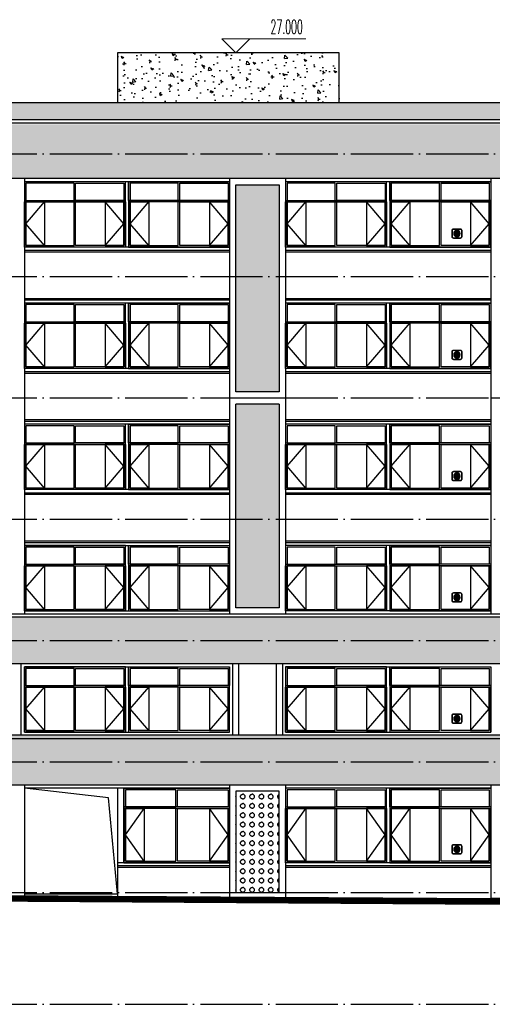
# Model space of a CAD drawing. Extents: x 1779708 to 7299578, y -1121471 to 88434.
# Tile 570 of 656: x 5503321 to 5518521, y -1009158 to -977497. Entities that reach past the tile are written whole.
import ezdxf

# ---------------------------------------------------------------- set-up
doc = ezdxf.new("R2010")
doc.units = 0
doc.header["$LTSCALE"] = 1000
doc.header["$MEASUREMENT"] = 0
doc.linetypes.add('DOTE', pattern=[2.42, 2, -0.2, 0.02, -0.2])
doc.layers.get('0').update_dxf_attribs({"linetype": 'CONTINUOUS'})
doc.layers.add('DIM_ELEV', color=3, linetype='CONTINUOUS', lineweight=13)
for name, color, linetype in [('DOTE', 1, 'DOTE'), ('PUB_TEXT', 7, 'CONTINUOUS'), ('WINDOW', 2, 'CONTINUOUS'), ('可见线', 6, 'CONTINUOUS'), ('建筑', 31, 'CONTINUOUS'), ('立面中线', 140, 'CONTINUOUS'), ('立面填充图例白', 7, 'CONTINUOUS'), ('立面粗线', 30, 'CONTINUOUS'), ('立面细线', 114, 'CONTINUOUS')]:
    doc.layers.add(name, color=color, linetype=linetype)
doc.styles.add('_TCH_DIM', font='SIMPLEX.shx', dxfattribs={"width": 0.7, "bigfont": 'GBCBIG.shx'})
pattern_1 = [(50, (0, -3328.6), (819.83101, -71.725885), [85.725, -942.975]), (355, (0, -3328.6), (-158.59272, 859.75489), [68.58, -754.38]), (100.451, (68.3, -3334.6), (661.24126, 788.0251), [72.855, -801.405]), (46.1842, (0, -3100), (1219.85568, -189.19048), [128.5875, -1414.4625]), (96.6356, (101.7, -3115.8), (1068.31906, 1113.415), [109.2825, -1202.1075]), (351.184, (0, -3100), (1068.32073, 1113.41303), [102.87, -1131.57]), (21, (114.3, -3157.15), (682.26696, -460.19483), [85.725, -942.975]), (326, (114.3, -3157.15), (278.10913, 828.84585), [68.58, -754.38]), (71.4514, (171.16, -3195.5), (960.37421, 368.65286), [72.855, -801.405]), (37.5, (0, -3328.6), (13.898715, 380.497675), [0, -745.236, 0, -765.81, 0, -757.2375]), (7.5, (0, -3328.6), (300.68848, 450.812587), [0, -436.626, 0, -728.091, 0, -288.6075]), (327.5, (-254.9, -3328.6), (610.157678, -25.779348), [0, -285.75, 0, -891.54, 0, -1183.005]), (317.5, (-369.2, -3328.6), (666.581316, 114.41921), [0, -371.475, 0, -592.074, 0, -840.105])]
pattern_2 = [(130, (10691819, -59205), (-819.83101, -71.725885), [85.725, -942.975]), (185, (10691819, -59205), (158.59272, 859.75489), [68.58, -754.38]), (79.549, (10691750.7, -59211), (-661.24126, 788.0251), [72.855, -801.405]), (133.8158, (10691819, -58976.4), (-1219.85568, -189.19048), [128.5875, -1414.4625]), (83.3644, (10691717.3, -58992.2), (-1068.31906, 1113.415), [109.2825, -1202.1075]), (188.816, (10691819, -58976.4), (-1068.32073, 1113.41303), [102.87, -1131.57]), (159, (10691704.7, -59033.6), (-682.26696, -460.19483), [85.725, -942.975]), (214, (10691704.7, -59033.6), (-278.10913, 828.84585), [68.58, -754.38]), (108.5486, (10691647.84, -59071.9), (-960.37421, 368.65286), [72.855, -801.405]), (142.5, (10691819, -59205.02), (-13.898715, 380.497675), [0, -745.236, 0, -765.81, 0, -757.2375]), (172.5, (10691819, -59205), (-300.68848, 450.812587), [0, -436.626, 0, -728.091, 0, -288.6075]), (212.5, (10692073.9, -59205.02), (-610.157678, -25.779348), [0, -285.75, 0, -891.54, 0, -1183.005]), (222.5, (10692188.2, -59205), (-666.581316, 114.41921), [0, -371.475, 0, -592.074, 0, -840.105])]

# ---------------------------------------------------------------- blocks, each defined once
blk = doc.blocks.new('b112')
at = {"layer": '建筑'}
h = blk.add_hatch(color=1, dxfattribs=at)
h.dxf.hatch_style = 1
edge = h.paths.add_edge_path()
edge.add_arc((2930760, 155416), 100, 0, 360)
for points in [[(2930660, 155266), (2930860, 155266, 0.414214), (2930910, 155316), (2930910, 155516, 0.414214), (2930860, 155566), (2930660, 155566, 0.414214), (2930610, 155516), (2930610, 155316, 0.414214)], [(2930660, 155276), (2930860, 155276, 0.414214), (2930900, 155316), (2930900, 155516, 0.414214), (2930860, 155556), (2930660, 155556, 0.414214), (2930620, 155516), (2930620, 155316, 0.414214)]]:
    blk.add_lwpolyline(points, format="xyb", close=True, dxfattribs=at)
at = {"layer": '建筑', "color": 1}
blk.add_circle((2930760, 155416), 100, dxfattribs=at)

msp = doc.modelspace()

# ---------------------------------------------------------------- hatches: boundary and pattern name
at = {"layer": '立面填充图例白'}
h = msp.add_hatch(dxfattribs=at)
h.set_pattern_fill('AR-CONC', color=0, scale=450, style=0)
h.set_pattern_definition(pattern_2)
h.paths.add_polyline_path([(5486471.5, -980158.3), (5519371.5, -980158.3), (5519371.5, -980708.3), (5486471.5, -980708.3)])
h = msp.add_hatch(dxfattribs=at)
h.set_pattern_fill('AR-CONC', color=0, scale=450, style=0)
h.set_pattern_definition(pattern_2)
h.paths.add_polyline_path([(5485771.5, -980858.3), (5485771.5, -982608.3), (5527771.5, -982608.3), (5527771.5, -980858.3)])
h = msp.add_hatch(dxfattribs=at)
h.set_pattern_fill('AR-CONC', color=0, scale=450, style=0)
h.set_pattern_definition(pattern_1)
h.paths.add_polyline_path([(5552271.5, -996708.3), (5552171.5, -996708.3), (5545471.5, -996708.3), (5545471.5, -997458.3), (5552271.5, -997458.3)])
h.paths.add_polyline_path([(5552271.5, -997458.3), (5545471.5, -997458.3), (5545471.5, -998208.3), (5552071.5, -998208.3), (5552071.5, -1000608.3), (5545471.5, -1000608.3), (5545471.5, -1001358.3), (5552271.5, -1001358.3)])
h.paths.add_polyline_path([(5485771.5, -996708.3), (5485771.5, -998208.3), (5545471.5, -998208.3), (5545471.5, -996708.3)])
h = msp.add_hatch(dxfattribs=at)
h.set_pattern_fill('AR-CONC', color=0, scale=450, style=0)
h.set_pattern_definition(pattern_1)
h.paths.add_polyline_path([(5552071.5, -1000508.3), (5485571.5, -1000508.3), (5485471.5, -1000508.3), (5485471.5, -1000608.3), (5485571.5, -1000608.3), (5552071.5, -1000608.3)])
h.paths.add_polyline_path([(5552271.5, -1001358.3), (5545471.5, -1001358.3), (5545471.5, -1002108.3), (5552071.5, -1002108.3), (5552071.5, -1005558.3), (5552271.5, -1005558.3)])
h.paths.add_polyline_path([(5552271.5, -1005558.3), (5552071.5, -1005558.3), (5552071.5, -1005758.3), (5552271.5, -1005758.3)])
h.paths.add_polyline_path([(5485771.5, -1009158.3), (5485771.5, -1005858.3), (5486971.5, -1005858.3), (5486971.5, -1002108.3), (5545471.5, -1002108.3), (5545471.5, -1000608.3), (5485571.5, -1000608.3), (5485571.5, -1009158.3)])
at = {"layer": '立面细线'}
h = msp.add_hatch(dxfattribs=at)
h.set_pattern_fill('AR-CONC', color=256, scale=450, style=0)
h.set_pattern_definition(pattern_2)
h.paths.add_polyline_path([(5506471.5, -978558.3), (5513601.5, -978558.3), (5513601.5, -980158.3), (5506471.5, -980158.3)])
h = msp.add_hatch(dxfattribs=at)
h.set_pattern_fill('圆形花纹', color=256, scale=100, style=0)
h.set_pattern_definition([(180, (10862939.49, -59130.02), (-300, 150), [12, -288]), (90, (10863008.49, -59061.02), (150, 300), [12, -288]), (135, (10862990.49, -59007.02), (-2e-14, 299.9999995), [12.727922, -411.53614]), (135, (10862885.49, -59112.02), (-2e-14, 299.9999995), [12.727922, -411.53614]), (45, (10862981.49, -59112.02), (299.9999995, 2e-14), [12.727922, -411.53614]), (45, (10862876.49, -59007.02), (299.9999995, 2e-14), [12.727922, -411.53614]), (143.1301023, (10862981.49, -58998.02), (-300, 300), [15, -1485]), (143.1301023, (10862897.49, -59121.02), (-300, 300), [15, -1485]), (126.8698976, (10862876.49, -59103.02), (300, -300), [15, -1485]), (126.8698976, (10862999.49, -59019.02), (300, -300), [15, -1485]), (53.1301023, (10862990.49, -59103.02), (300, 300), [15, -1485]), (53.1301023, (10862867.49, -59019.02), (300, 300), [15, -1485]), (36.8698977, (10862885.49, -58998.02), (300, 300), [15, -1485]), (36.8698977, (10862969.49, -59121.02), (300, 300), [15, -1485]), (168.6900675, (10862927.49, -59130.02), (-299.9999992, 4e-07), [15.297058, -1514.4087]), (168.6900675, (10862954.49, -58983.02), (-299.9999992, 4e-07), [15.297058, -1514.4087]), (101.3099325, (10863008.49, -59049.02), (-4e-07, 299.9999992), [15.297058, -1514.4087]), (101.3099325, (10862861.49, -59076.02), (-4e-07, 299.9999992), [15.297058, -1514.4087]), (78.6900675, (10862858.49, -59049.02), (2e-08, -299.99999724), [15.297058, -1514.4087]), (78.6900675, (10863005.49, -59076.02), (2e-08, -299.99999724), [15.297058, -1514.4087]), (11.3099325, (10862939.49, -59130.02), (299.9999992, 4e-07), [15.297058, -1514.4087]), (11.3099325, (10862912.49, -58983.02), (299.9999992, 4e-07), [15.297058, -1514.4087]), (158.1985905, (10862969.49, -58989.02), (-599.9999998, 299.99999935), [16.155494, -1599.3939]), (158.1985905, (10862912.49, -59127.02), (-599.9999998, 299.99999935), [16.155494, -1599.3939]), (111.8014095, (10863005.49, -59034.02), (299.99999675, -599.9999933), [16.155494, -1599.3939]), (111.8014095, (10862867.49, -59091.02), (299.99999675, -599.9999933), [16.155494, -1599.3939]), (68.1985905, (10862999.49, -59091.02), (299.99999935, 599.9999998), [16.155494, -1599.3939]), (68.1985905, (10862861.49, -59034.02), (299.99999935, 599.9999998), [16.155494, -1599.3939]), (21.8014095, (10862954.49, -59127.02), (600.00000017, 299.9999984), [16.155494, -1599.3939]), (21.8014095, (10862897.49, -58989.02), (600.00000017, 299.9999984), [16.155494, -1599.3939])])
h.paths.add_polyline_path([(5510271.5, -989458.3), (5511671.5, -989458.3), (5511671.5, -982808.3), (5510271.5, -982808.3)])
h.paths.add_polyline_path([(5510271.5, -996406.1), (5511671.5, -996406.1), (5511671.5, -989860.6), (5510271.5, -989860.6)])
h = msp.add_hatch(dxfattribs=at)
h.set_pattern_fill('圆形花纹', color=256, scale=100, style=0)
h.set_pattern_definition([(0, (-600509.72, -3253.6), (300, 150), [12, -288]), (90, (-600578.72, -3184.6), (-150, 300), [12, -288]), (45, (-600560.72, -3130.6), (2e-14, 299.9999995), [12.727922, -411.53614]), (45, (-600455.72, -3235.6), (2e-14, 299.9999995), [12.727922, -411.53614]), (135, (-600551.72, -3235.6), (-299.9999995, 2e-14), [12.727922, -411.53614]), (135, (-600446.72, -3130.6), (-299.9999995, 2e-14), [12.727922, -411.53614]), (36.8698977, (-600551.725, -3121.6), (300, 300), [15, -1485]), (36.8698977, (-600467.725, -3244.6), (300, 300), [15, -1485]), (53.1301024, (-600446.725, -3226.6), (-300, -300), [15, -1485]), (53.1301024, (-600569.725, -3142.6), (-300, -300), [15, -1485]), (126.8698976, (-600560.725, -3226.6), (-300, 300), [15, -1485]), (126.8698976, (-600437.725, -3142.6), (-300, 300), [15, -1485]), (143.1301023, (-600455.725, -3121.6), (-300, 300), [15, -1485]), (143.1301023, (-600539.725, -3244.6), (-300, 300), [15, -1485]), (11.3099325, (-600497.725, -3253.6), (299.9999992, 3.7e-07), [15.297058, -1514.4087]), (11.3099325, (-600524.725, -3106.6), (299.9999992, 3.7e-07), [15.297058, -1514.4087]), (78.6900675, (-600578.725, -3172.6), (3.7e-07, 299.9999992), [15.297058, -1514.4087]), (78.6900675, (-600431.725, -3199.6), (3.7e-07, 299.9999992), [15.297058, -1514.4087]), (101.3099325, (-600428.725, -3172.6), (-2e-08, -299.99999724), [15.297058, -1514.4087]), (101.3099325, (-600575.725, -3199.6), (-2e-08, -299.99999724), [15.297058, -1514.4087]), (168.6900675, (-600509.725, -3253.6), (-299.9999992, 3.7e-07), [15.297058, -1514.4087]), (168.6900675, (-600482.725, -3106.6), (-299.9999992, 3.7e-07), [15.297058, -1514.4087]), (21.8014095, (-600539.725, -3112.6), (599.9999998, 299.99999935), [16.155494, -1599.3939]), (21.8014095, (-600482.725, -3250.6), (599.9999998, 299.99999935), [16.155494, -1599.3939]), (68.1985905, (-600575.725, -3157.6), (-299.99999675, -599.9999933), [16.155494, -1599.3939]), (68.1985905, (-600437.725, -3214.6), (-299.99999675, -599.9999933), [16.155494, -1599.3939]), (111.8014095, (-600569.725, -3214.6), (-299.99999935, 599.9999998), [16.155494, -1599.3939]), (111.8014095, (-600431.725, -3157.6), (-299.99999935, 599.9999998), [16.155494, -1599.3939]), (158.1985905, (-600524.725, -3250.6), (-600.00000017, 299.9999984), [16.155494, -1599.3939]), (158.1985905, (-600467.725, -3112.6), (-600.00000017, 299.9999984), [16.155494, -1599.3939])])
h.paths.add_polyline_path([(5511671.5, -1002308.3), (5510271.5, -1002308.3), (5510271.5, -1005558.3), (5511671.5, -1005558.3)])

# ---------------------------------------------------------------- linework, layer by layer
at = {"layer": 'DIM_ELEV'}
for p, q in [((5510274.7, -978558.3), (5509824.7, -978108.3)), ((5509824.7, -978108.3), (5512524.7, -978108.3)), ((5510274.7, -978558.3), (5510724.7, -978108.3)), ((5507799.7, -978558.3), (5510724.7, -978558.3))]:
    msp.add_line(p, q, dxfattribs=at)
at = {"layer": 'DOTE'}
for p, q in [((5477674.9, -981808.3), (5567316.7, -981808.3)), ((5477674.9, -985758.3), (5567316.7, -985758.3)), ((5477674.9, -989658.3), (5567316.7, -989658.3)), ((5477674.9, -993558.3), (5567316.7, -993558.3)), ((5477674.9, -997458.3), (5567316.7, -997458.3)), ((5477674.9, -1001358.3), (5567316.7, -1001358.3)), ((5477674.9, -1005558.3), (5567316.7, -1005558.3)), ((5477674.9, -1009158.3), (5567316.7, -1009158.3))]:
    msp.add_line(p, q, dxfattribs=at)
at = {"layer": 'WINDOW'}
for points in [[(5503521.5, -983308.3), (5505071.5, -983308.3), (5505071.5, -982758.3), (5503521.5, -982758.3)], [(5506671.5, -983308.3), (5505121.5, -983308.3), (5505121.5, -982758.3), (5506671.5, -982758.3)], [(5506871.5, -983308.3), (5508421.5, -983308.3), (5508421.5, -982758.3), (5506871.5, -982758.3)], [(5510021.5, -983308.3), (5508471.5, -983308.3), (5508471.5, -982758.3), (5510021.5, -982758.3)], [(5511921.5, -983308.3), (5513471.5, -983308.3), (5513471.5, -982758.3), (5511921.5, -982758.3)], [(5515071.5, -983308.3), (5513521.5, -983308.3), (5513521.5, -982758.3), (5515071.5, -982758.3)], [(5515271.5, -983308.3), (5516821.5, -983308.3), (5516821.5, -982758.3), (5515271.5, -982758.3)], [(5518421.5, -983308.3), (5516871.5, -983308.3), (5516871.5, -982758.3), (5518421.5, -982758.3)], [(5503521.5, -984758.3), (5505071.5, -984758.3), (5505071.5, -983358.3), (5503521.5, -983358.3)], [(5506671.5, -984758.3), (5505121.5, -984758.3), (5505121.5, -983358.3), (5506671.5, -983358.3)], [(5506871.5, -984758.3), (5508421.5, -984758.3), (5508421.5, -983358.3), (5506871.5, -983358.3)], [(5510021.5, -984758.3), (5508471.5, -984758.3), (5508471.5, -983358.3), (5510021.5, -983358.3)], [(5511921.5, -984758.3), (5513471.5, -984758.3), (5513471.5, -983358.3), (5511921.5, -983358.3)], [(5515071.5, -984758.3), (5513521.5, -984758.3), (5513521.5, -983358.3), (5515071.5, -983358.3)], [(5515271.5, -984758.3), (5516821.5, -984758.3), (5516821.5, -983358.3), (5515271.5, -983358.3)], [(5518421.5, -984758.3), (5516871.5, -984758.3), (5516871.5, -983358.3), (5518421.5, -983358.3)], [(5503521.5, -987208.3), (5505071.5, -987208.3), (5505071.5, -986658.3), (5503521.5, -986658.3)], [(5506671.5, -987208.3), (5505121.5, -987208.3), (5505121.5, -986658.3), (5506671.5, -986658.3)], [(5506871.5, -987208.3), (5508421.5, -987208.3), (5508421.5, -986658.3), (5506871.5, -986658.3)], [(5510021.5, -987208.3), (5508471.5, -987208.3), (5508471.5, -986658.3), (5510021.5, -986658.3)], [(5511921.5, -987208.3), (5513471.5, -987208.3), (5513471.5, -986658.3), (5511921.5, -986658.3)], [(5515071.5, -987208.3), (5513521.5, -987208.3), (5513521.5, -986658.3), (5515071.5, -986658.3)], [(5515271.5, -987208.3), (5516821.5, -987208.3), (5516821.5, -986658.3), (5515271.5, -986658.3)], [(5518421.5, -987208.3), (5516871.5, -987208.3), (5516871.5, -986658.3), (5518421.5, -986658.3)], [(5503521.5, -988658.3), (5505071.5, -988658.3), (5505071.5, -987258.3), (5503521.5, -987258.3)], [(5506671.5, -988658.3), (5505121.5, -988658.3), (5505121.5, -987258.3), (5506671.5, -987258.3)], [(5506871.5, -988658.3), (5508421.5, -988658.3), (5508421.5, -987258.3), (5506871.5, -987258.3)], [(5510021.5, -988658.3), (5508471.5, -988658.3), (5508471.5, -987258.3), (5510021.5, -987258.3)], [(5511921.5, -988658.3), (5513471.5, -988658.3), (5513471.5, -987258.3), (5511921.5, -987258.3)], [(5515071.5, -988658.3), (5513521.5, -988658.3), (5513521.5, -987258.3), (5515071.5, -987258.3)], [(5515271.5, -988658.3), (5516821.5, -988658.3), (5516821.5, -987258.3), (5515271.5, -987258.3)], [(5518421.5, -988658.3), (5516871.5, -988658.3), (5516871.5, -987258.3), (5518421.5, -987258.3)], [(5503521.5, -991108.3), (5505071.5, -991108.3), (5505071.5, -990558.3), (5503521.5, -990558.3)], [(5506671.5, -991108.3), (5505121.5, -991108.3), (5505121.5, -990558.3), (5506671.5, -990558.3)], [(5506871.5, -991108.3), (5508421.5, -991108.3), (5508421.5, -990558.3), (5506871.5, -990558.3)], [(5510021.5, -991108.3), (5508471.5, -991108.3), (5508471.5, -990558.3), (5510021.5, -990558.3)], [(5511921.5, -991108.3), (5513471.5, -991108.3), (5513471.5, -990558.3), (5511921.5, -990558.3)], [(5515071.5, -991108.3), (5513521.5, -991108.3), (5513521.5, -990558.3), (5515071.5, -990558.3)], [(5515271.5, -991108.3), (5516821.5, -991108.3), (5516821.5, -990558.3), (5515271.5, -990558.3)], [(5518421.5, -991108.3), (5516871.5, -991108.3), (5516871.5, -990558.3), (5518421.5, -990558.3)], [(5503521.5, -992558.3), (5505071.5, -992558.3), (5505071.5, -991158.3), (5503521.5, -991158.3)], [(5506671.5, -992558.3), (5505121.5, -992558.3), (5505121.5, -991158.3), (5506671.5, -991158.3)], [(5506871.5, -992558.3), (5508421.5, -992558.3), (5508421.5, -991158.3), (5506871.5, -991158.3)], [(5510021.5, -992558.3), (5508471.5, -992558.3), (5508471.5, -991158.3), (5510021.5, -991158.3)], [(5511921.5, -992558.3), (5513471.5, -992558.3), (5513471.5, -991158.3), (5511921.5, -991158.3)], [(5515071.5, -992558.3), (5513521.5, -992558.3), (5513521.5, -991158.3), (5515071.5, -991158.3)], [(5515271.5, -992558.3), (5516821.5, -992558.3), (5516821.5, -991158.3), (5515271.5, -991158.3)], [(5518421.5, -992558.3), (5516871.5, -992558.3), (5516871.5, -991158.3), (5518421.5, -991158.3)], [(5503521.5, -995008.3), (5505071.5, -995008.3), (5505071.5, -994458.3), (5503521.5, -994458.3)], [(5506671.5, -995008.3), (5505121.5, -995008.3), (5505121.5, -994458.3), (5506671.5, -994458.3)], [(5506871.5, -995008.3), (5508421.5, -995008.3), (5508421.5, -994458.3), (5506871.5, -994458.3)], [(5510021.5, -995008.3), (5508471.5, -995008.3), (5508471.5, -994458.3), (5510021.5, -994458.3)], [(5511921.5, -995008.3), (5513471.5, -995008.3), (5513471.5, -994458.3), (5511921.5, -994458.3)], [(5515071.5, -995008.3), (5513521.5, -995008.3), (5513521.5, -994458.3), (5515071.5, -994458.3)], [(5515271.5, -995008.3), (5516821.5, -995008.3), (5516821.5, -994458.3), (5515271.5, -994458.3)], [(5518421.5, -995008.3), (5516871.5, -995008.3), (5516871.5, -994458.3), (5518421.5, -994458.3)], [(5503521.5, -996458.3), (5505071.5, -996458.3), (5505071.5, -995058.3), (5503521.5, -995058.3)], [(5506671.5, -996458.3), (5505121.5, -996458.3), (5505121.5, -995058.3), (5506671.5, -995058.3)], [(5506871.5, -996458.3), (5508421.5, -996458.3), (5508421.5, -995058.3), (5506871.5, -995058.3)], [(5510021.5, -996458.3), (5508471.5, -996458.3), (5508471.5, -995058.3), (5510021.5, -995058.3)], [(5511921.5, -996458.3), (5513471.5, -996458.3), (5513471.5, -995058.3), (5511921.5, -995058.3)], [(5515071.5, -996458.3), (5513521.5, -996458.3), (5513521.5, -995058.3), (5515071.5, -995058.3)], [(5515271.5, -996458.3), (5516821.5, -996458.3), (5516821.5, -995058.3), (5515271.5, -995058.3)], [(5518421.5, -996458.3), (5516871.5, -996458.3), (5516871.5, -995058.3), (5518421.5, -995058.3)], [(5503521.5, -998908.3), (5505071.5, -998908.3), (5505071.5, -998358.3), (5503521.5, -998358.3)], [(5506671.5, -998908.3), (5505121.5, -998908.3), (5505121.5, -998358.3), (5506671.5, -998358.3)], [(5506871.5, -998908.3), (5508421.5, -998908.3), (5508421.5, -998358.3), (5506871.5, -998358.3)], [(5510021.5, -998908.3), (5508471.5, -998908.3), (5508471.5, -998358.3), (5510021.5, -998358.3)], [(5511921.5, -998908.3), (5513471.5, -998908.3), (5513471.5, -998358.3), (5511921.5, -998358.3)], [(5515071.5, -998908.3), (5513521.5, -998908.3), (5513521.5, -998358.3), (5515071.5, -998358.3)], [(5515271.5, -998908.3), (5516821.5, -998908.3), (5516821.5, -998358.3), (5515271.5, -998358.3)], [(5518421.5, -998908.3), (5516871.5, -998908.3), (5516871.5, -998358.3), (5518421.5, -998358.3)], [(5503521.5, -1000358.3), (5505071.5, -1000358.3), (5505071.5, -998958.3), (5503521.5, -998958.3)], [(5506671.5, -1000358.3), (5505121.5, -1000358.3), (5505121.5, -998958.3), (5506671.5, -998958.3)], [(5506871.5, -1000358.3), (5508421.5, -1000358.3), (5508421.5, -998958.3), (5506871.5, -998958.3)], [(5510021.5, -1000358.3), (5508471.5, -1000358.3), (5508471.5, -998958.3), (5510021.5, -998958.3)], [(5511921.5, -1000358.3), (5513471.5, -1000358.3), (5513471.5, -998958.3), (5511921.5, -998958.3)], [(5515071.5, -1000358.3), (5513521.5, -1000358.3), (5513521.5, -998958.3), (5515071.5, -998958.3)], [(5515271.5, -1000358.3), (5516821.5, -1000358.3), (5516821.5, -998958.3), (5515271.5, -998958.3)], [(5518421.5, -1000358.3), (5516871.5, -1000358.3), (5516871.5, -998958.3), (5518421.5, -998958.3)], [(5506721.5, -1002808.3), (5508346.5, -1002808.3), (5508346.5, -1002258.3), (5506721.5, -1002258.3)], [(5510021.5, -1002808.3), (5508396.5, -1002808.3), (5508396.5, -1002258.3), (5510021.5, -1002258.3)], [(5511921.5, -1002808.3), (5513471.5, -1002808.3), (5513471.5, -1002258.3), (5511921.5, -1002258.3)], [(5515071.5, -1002808.3), (5513521.5, -1002808.3), (5513521.5, -1002258.3), (5515071.5, -1002258.3)], [(5515271.5, -1002808.3), (5516821.5, -1002808.3), (5516821.5, -1002258.3), (5515271.5, -1002258.3)], [(5518421.5, -1002808.3), (5516871.5, -1002808.3), (5516871.5, -1002258.3), (5518421.5, -1002258.3)], [(5506721.5, -1004558.3), (5508346.5, -1004558.3), (5508346.5, -1002858.3), (5506721.5, -1002858.3)], [(5510021.5, -1004558.3), (5508396.5, -1004558.3), (5508396.5, -1002858.3), (5510021.5, -1002858.3)], [(5511921.5, -1004558.3), (5513471.5, -1004558.3), (5513471.5, -1002858.3), (5511921.5, -1002858.3)], [(5515071.5, -1004558.3), (5513521.5, -1004558.3), (5513521.5, -1002858.3), (5515071.5, -1002858.3)], [(5515271.5, -1004558.3), (5516821.5, -1004558.3), (5516821.5, -1002858.3), (5515271.5, -1002858.3)], [(5518421.5, -1004558.3), (5516871.5, -1004558.3), (5516871.5, -1002858.3), (5518421.5, -1002858.3)]]:
    msp.add_lwpolyline(points, close=True, dxfattribs=at)
at = {"layer": '可见线'}
for p, q in [((5502821.5, -1005658.3), (5518471.5, -1005758.3)), ((5503471.5, -1005608.3), (5506471.5, -1005608.3))]:
    msp.add_line(p, q, dxfattribs=at)
at = {"layer": '可见线', "const_width": 200}
msp.add_lwpolyline([(5497191.5, -1005758.3), (5502821.5, -1005758.3), (5518470.8, -1005858.3), (5567316.7, -1005858.3)], dxfattribs=at)
at = {"layer": '可见线'}
msp.add_lwpolyline([(5567316.7, -1005758.3), (5518471.5, -1005758.3)], dxfattribs=at)
at = {"layer": '立面中线'}
for p, q in [((5506471.5, -1002208.3), (5506471.5, -1005681.6)), ((5506671.5, -1002208.3), (5506671.5, -1004608.3))]:
    msp.add_line(p, q, dxfattribs=at)
for points in [[(5486471.5, -980158.3), (5519371.5, -980158.3)], [(5510071.5, -982708.3), (5503471.5, -982708.3)], [(5506721.5, -984808.3), (5506721.5, -982708.3)], [(5506821.5, -982708.3), (5506821.5, -984808.3)], [(5518471.5, -982708.3), (5511871.5, -982708.3)], [(5515121.5, -984808.3), (5515121.5, -982708.3)], [(5515221.5, -982708.3), (5515221.5, -984808.3)], [(5510071.5, -984808.3), (5503471.5, -984808.3)], [(5503471.5, -984908.3), (5510071.5, -984908.3)], [(5503471.5, -984958.3), (5510071.5, -984958.3)], [(5518471.5, -984808.3), (5511871.5, -984808.3)], [(5511871.5, -984908.3), (5518471.5, -984908.3)], [(5511871.5, -984958.3), (5518471.5, -984958.3)], [(5503471.5, -986458.3), (5510071.5, -986458.3)], [(5503471.5, -986508.3), (5510071.5, -986508.3)], [(5511871.5, -986458.3), (5518471.5, -986458.3)], [(5511871.5, -986508.3), (5518471.5, -986508.3)], [(5510071.5, -986608.3), (5503471.5, -986608.3)], [(5506721.5, -988708.3), (5506721.5, -986608.3)], [(5506821.5, -986608.3), (5506821.5, -988708.3)], [(5518471.5, -986608.3), (5511871.5, -986608.3)], [(5515121.5, -988708.3), (5515121.5, -986608.3)], [(5515221.5, -986608.3), (5515221.5, -988708.3)], [(5510071.5, -988708.3), (5503471.5, -988708.3)], [(5518471.5, -988708.3), (5511871.5, -988708.3)], [(5503471.5, -988808.3), (5510071.5, -988808.3)], [(5503471.5, -988858.3), (5510071.5, -988858.3)], [(5511871.5, -988808.3), (5518471.5, -988808.3)], [(5511871.5, -988858.3), (5518471.5, -988858.3)], [(5503471.5, -990358.3), (5510071.5, -990358.3)], [(5511871.5, -990358.3), (5518471.5, -990358.3)], [(5503471.5, -990408.3), (5510071.5, -990408.3)], [(5510071.5, -990508.3), (5503471.5, -990508.3)], [(5506721.5, -992608.3), (5506721.5, -990508.3)], [(5506821.5, -990508.3), (5506821.5, -992608.3)], [(5511871.5, -990408.3), (5518471.5, -990408.3)], [(5518471.5, -990508.3), (5511871.5, -990508.3)], [(5515121.5, -992608.3), (5515121.5, -990508.3)], [(5515221.5, -990508.3), (5515221.5, -992608.3)], [(5510071.5, -992608.3), (5503471.5, -992608.3)], [(5503471.5, -992708.3), (5510071.5, -992708.3)], [(5503471.5, -992758.3), (5510071.5, -992758.3)], [(5518471.5, -992608.3), (5511871.5, -992608.3)], [(5511871.5, -992708.3), (5518471.5, -992708.3)], [(5511871.5, -992758.3), (5518471.5, -992758.3)], [(5503471.5, -994258.3), (5510071.5, -994258.3)], [(5503471.5, -994308.3), (5510071.5, -994308.3)], [(5503471.5, -994408.3), (5510071.5, -994408.3)], [(5506721.5, -996508.3), (5506721.5, -994408.3)], [(5506821.5, -994408.3), (5506821.5, -996508.3)], [(5511871.5, -994258.3), (5518471.5, -994258.3)], [(5511871.5, -994308.3), (5518471.5, -994308.3)], [(5518471.5, -994408.3), (5511871.5, -994408.3)], [(5515121.5, -996508.3), (5515121.5, -994408.3)], [(5515221.5, -994408.3), (5515221.5, -996508.3)], [(5503471.5, -996508.3), (5510071.5, -996508.3)], [(5518471.5, -996508.3), (5511871.5, -996508.3)], [(5503371.5, -1000508.3), (5503371.5, -998208.3)], [(5510171.5, -1000508.3), (5510171.5, -998208.3)], [(5510371.5, -1000508.3), (5510371.5, -998208.3)], [(5511571.5, -998208.3), (5511571.5, -1000508.3)], [(5511771.5, -998208.3), (5511771.5, -1000508.3)], [(5503471.5, -1000408.3), (5503471.5, -998308.3)], [(5503471.5, -998308.3), (5510071.5, -998308.3)], [(5506721.5, -1000408.3), (5506721.5, -998308.3)], [(5506821.5, -998308.3), (5506821.5, -1000408.3)], [(5510071.5, -1000408.3), (5510071.5, -998308.3)], [(5511871.5, -998308.3), (5518471.5, -998308.3)], [(5511871.5, -998308.3), (5511871.5, -1000408.3)], [(5515121.5, -1000408.3), (5515121.5, -998308.3)], [(5515221.5, -998308.3), (5515221.5, -1000408.3)], [(5518471.5, -998308.3), (5518471.5, -1000408.3)], [(5503471.5, -1000408.3), (5510071.5, -1000408.3)], [(5511871.5, -1000408.3), (5518471.5, -1000408.3)], [(5506471.5, -1005608.3), (5506179.8, -1002523.4), (5503471.5, -1002208.3)], [(5510071.5, -1002208.3), (5503471.5, -1002208.3)], [(5506671.5, -1004608.3), (5506671.5, -1002208.3)], [(5518471.5, -1002208.3), (5511871.5, -1002208.3)], [(5515121.5, -1004608.3), (5515121.5, -1002208.3)], [(5515221.5, -1002208.3), (5515221.5, -1004608.3)], [(5510071.5, -1004608.3), (5506471.5, -1004608.3)], [(5518471.5, -1004608.3), (5511871.5, -1004608.3)], [(5510071.5, -1004708.3), (5506471.5, -1004708.3)], [(5510071.5, -1004758.3), (5506471.5, -1004758.3)], [(5518471.5, -1004708.3), (5511871.5, -1004708.3)], [(5518471.5, -1004758.3), (5511871.5, -1004758.3)]]:
    msp.add_lwpolyline(points, dxfattribs=at)
for points in [[(5503471.5, -983308.3), (5506721.5, -983308.3), (5506721.5, -982708.3), (5503471.5, -982708.3)], [(5506821.5, -982708.3), (5510071.5, -982708.3), (5510071.5, -983308.3), (5506821.5, -983308.3)], [(5511871.5, -983308.3), (5515121.5, -983308.3), (5515121.5, -982708.3), (5511871.5, -982708.3)], [(5515221.5, -982708.3), (5518471.5, -982708.3), (5518471.5, -983308.3), (5515221.5, -983308.3)], [(5503471.5, -983358.3), (5506721.5, -983358.3), (5506721.5, -984808.3), (5503471.5, -984808.3)], [(5506821.5, -984808.3), (5510071.5, -984808.3), (5510071.5, -983358.3), (5506821.5, -983358.3)], [(5511871.5, -983358.3), (5515121.5, -983358.3), (5515121.5, -984808.3), (5511871.5, -984808.3)], [(5515221.5, -984808.3), (5518471.5, -984808.3), (5518471.5, -983358.3), (5515221.5, -983358.3)], [(5503471.5, -987208.3), (5506721.5, -987208.3), (5506721.5, -986608.3), (5503471.5, -986608.3)], [(5506821.5, -986608.3), (5510071.5, -986608.3), (5510071.5, -987208.3), (5506821.5, -987208.3)], [(5511871.5, -987208.3), (5515121.5, -987208.3), (5515121.5, -986608.3), (5511871.5, -986608.3)], [(5515221.5, -986608.3), (5518471.5, -986608.3), (5518471.5, -987208.3), (5515221.5, -987208.3)], [(5503471.5, -987258.3), (5506721.5, -987258.3), (5506721.5, -988708.3), (5503471.5, -988708.3)], [(5506821.5, -988708.3), (5510071.5, -988708.3), (5510071.5, -987258.3), (5506821.5, -987258.3)], [(5511871.5, -987258.3), (5515121.5, -987258.3), (5515121.5, -988708.3), (5511871.5, -988708.3)], [(5515221.5, -988708.3), (5518471.5, -988708.3), (5518471.5, -987258.3), (5515221.5, -987258.3)], [(5503471.5, -991108.3), (5506721.5, -991108.3), (5506721.5, -990508.3), (5503471.5, -990508.3)], [(5506821.5, -990508.3), (5510071.5, -990508.3), (5510071.5, -991108.3), (5506821.5, -991108.3)], [(5511871.5, -991108.3), (5515121.5, -991108.3), (5515121.5, -990508.3), (5511871.5, -990508.3)], [(5515221.5, -990508.3), (5518471.5, -990508.3), (5518471.5, -991108.3), (5515221.5, -991108.3)], [(5503471.5, -991158.3), (5506721.5, -991158.3), (5506721.5, -992608.3), (5503471.5, -992608.3)], [(5506821.5, -992608.3), (5510071.5, -992608.3), (5510071.5, -991158.3), (5506821.5, -991158.3)], [(5511871.5, -991158.3), (5515121.5, -991158.3), (5515121.5, -992608.3), (5511871.5, -992608.3)], [(5515221.5, -992608.3), (5518471.5, -992608.3), (5518471.5, -991158.3), (5515221.5, -991158.3)], [(5503471.5, -995008.3), (5506721.5, -995008.3), (5506721.5, -994408.3), (5503471.5, -994408.3)], [(5506821.5, -994408.3), (5510071.5, -994408.3), (5510071.5, -995008.3), (5506821.5, -995008.3)], [(5511871.5, -995008.3), (5515121.5, -995008.3), (5515121.5, -994408.3), (5511871.5, -994408.3)], [(5515221.5, -994408.3), (5518471.5, -994408.3), (5518471.5, -995008.3), (5515221.5, -995008.3)], [(5503471.5, -995058.3), (5506721.5, -995058.3), (5506721.5, -996508.3), (5503471.5, -996508.3)], [(5506821.5, -996508.3), (5510071.5, -996508.3), (5510071.5, -995058.3), (5506821.5, -995058.3)], [(5511871.5, -995058.3), (5515121.5, -995058.3), (5515121.5, -996508.3), (5511871.5, -996508.3)], [(5515221.5, -996508.3), (5518471.5, -996508.3), (5518471.5, -995058.3), (5515221.5, -995058.3)], [(5503471.5, -998908.3), (5506721.5, -998908.3), (5506721.5, -998308.3), (5503471.5, -998308.3)], [(5506821.5, -998308.3), (5510071.5, -998308.3), (5510071.5, -998908.3), (5506821.5, -998908.3)], [(5511871.5, -998908.3), (5515121.5, -998908.3), (5515121.5, -998308.3), (5511871.5, -998308.3)], [(5515221.5, -998308.3), (5518471.5, -998308.3), (5518471.5, -998908.3), (5515221.5, -998908.3)], [(5503471.5, -998958.3), (5506721.5, -998958.3), (5506721.5, -1000408.3), (5503471.5, -1000408.3)], [(5506821.5, -1000408.3), (5510071.5, -1000408.3), (5510071.5, -998958.3), (5506821.5, -998958.3)], [(5511871.5, -998958.3), (5515121.5, -998958.3), (5515121.5, -1000408.3), (5511871.5, -1000408.3)], [(5515221.5, -1000408.3), (5518471.5, -1000408.3), (5518471.5, -998958.3), (5515221.5, -998958.3)], [(5506671.5, -1002208.3), (5510071.5, -1002208.3), (5510071.5, -1002808.3), (5506671.5, -1002808.3)], [(5511871.5, -1002808.3), (5515121.5, -1002808.3), (5515121.5, -1002208.3), (5511871.5, -1002208.3)], [(5515221.5, -1002208.3), (5518471.5, -1002208.3), (5518471.5, -1002808.3), (5515221.5, -1002808.3)], [(5506671.5, -1004608.3), (5510071.5, -1004608.3), (5510071.5, -1002858.3), (5506671.5, -1002858.3)], [(5511871.5, -1002858.3), (5515121.5, -1002858.3), (5515121.5, -1004608.3), (5511871.5, -1004608.3)], [(5515221.5, -1004608.3), (5518471.5, -1004608.3), (5518471.5, -1002858.3), (5515221.5, -1002858.3)]]:
    msp.add_lwpolyline(points, close=True, dxfattribs=at)
at = {"layer": '立面粗线'}
msp.add_line((5552071.5, -1002108.3), (5486971.5, -1002108.3), dxfattribs=at)
for points in [[(5485671.5, -980708.3), (5523571.5, -980708.3)], [(5485671.5, -980808.3), (5523571.5, -980808.3)], [(5523571.5, -982608.3), (5486571.5, -982608.3)], [(5503471.5, -982608.3), (5503471.5, -993558.3)], [(5510071.5, -982608.3), (5510071.5, -993558.3)], [(5511871.5, -982608.3), (5511871.5, -993558.3)], [(5518471.5, -982608.3), (5518471.5, -985758.3)], [(5510271.5, -989458.3), (5510271.5, -982808.3), (5511671.5, -982808.3), (5511671.5, -989458.3)], [(5518471.5, -985758.3), (5518471.5, -989658.3)], [(5501671.5, -989658.3), (5503471.5, -989658.3)], [(5510071.5, -989658.3), (5511871.5, -989658.3)], [(5511671.5, -989458.3), (5510271.5, -989458.3)], [(5518471.5, -989658.3), (5518471.5, -993558.3)], [(5518471.5, -989658.3), (5520271.5, -989658.3)], [(5510271.5, -993558.3), (5510271.5, -989860.6)], [(5511671.5, -989860.6), (5510271.5, -989860.6)], [(5511671.5, -989860.6), (5511671.5, -993558.3)], [(5503471.5, -993558.3), (5503471.5, -996608.3)], [(5510071.5, -993558.3), (5510071.5, -996608.3)], [(5511671.5, -993558.3), (5511671.5, -996406.1), (5510271.5, -996406.1), (5510271.5, -993558.3)], [(5511871.5, -993558.3), (5511871.5, -996608.3)], [(5518471.5, -993558.3), (5518471.5, -996608.3)], [(5520271.5, -996608.3), (5486571.5, -996608.3)], [(5520271.5, -996708.3), (5486571.5, -996708.3)], [(5520271.5, -998208.3), (5485771.5, -998208.3)], [(5485571.5, -1000608.3), (5552071.5, -1000608.3), (5552071.5, -1000508.3), (5485571.5, -1000508.3)], [(5503471.5, -1002108.3), (5503471.5, -1005662.5)], [(5510071.5, -1002108.3), (5510071.5, -1005704.6)], [(5511871.5, -1002108.3), (5511871.5, -1005716.2)], [(5518471.5, -1002108.3), (5518471.5, -1005758.3)]]:
    msp.add_lwpolyline(points, dxfattribs=at)
msp.add_lwpolyline([(5510271.5, -1005558.3), (5511671.5, -1005558.3), (5511671.5, -1002308.3), (5510271.5, -1002308.3), (5510271.5, -1005558.3)], close=True, dxfattribs=at)
at = {"layer": '立面细线'}
for points in [[(5513601.5, -980158.3), (5513601.5, -978558.3), (5506471.5, -978558.3), (5506471.5, -980158.3)], [(5504121.5, -984758.3), (5503521.5, -984758.3), (5503521.5, -983358.3), (5504121.5, -983358.3), (5504121.5, -984758.3), (5503521.5, -984058.3), (5504121.5, -983358.3)], [(5506071.5, -984758.3), (5506671.5, -984758.3), (5506671.5, -983358.3), (5506071.5, -983358.3), (5506071.5, -984758.3), (5506671.5, -984058.3), (5506071.5, -983358.3)], [(5507471.5, -984758.3), (5506871.5, -984758.3), (5506871.5, -983358.3), (5507471.5, -983358.3), (5507471.5, -984758.3), (5506871.5, -984058.3), (5507471.5, -983358.3)], [(5509421.5, -984758.3), (5510021.5, -984758.3), (5510021.5, -983358.3), (5509421.5, -983358.3), (5509421.5, -984758.3), (5510021.5, -984058.3), (5509421.5, -983358.3)], [(5512521.5, -984758.3), (5511921.5, -984758.3), (5511921.5, -983358.3), (5512521.5, -983358.3), (5512521.5, -984758.3), (5511921.5, -984058.3), (5512521.5, -983358.3)], [(5514471.5, -984758.3), (5515071.5, -984758.3), (5515071.5, -983358.3), (5514471.5, -983358.3), (5514471.5, -984758.3), (5515071.5, -984058.3), (5514471.5, -983358.3)], [(5515871.5, -984758.3), (5515271.5, -984758.3), (5515271.5, -983358.3), (5515871.5, -983358.3), (5515871.5, -984758.3), (5515271.5, -984058.3), (5515871.5, -983358.3)], [(5517821.5, -984758.3), (5518421.5, -984758.3), (5518421.5, -983358.3), (5517821.5, -983358.3), (5517821.5, -984758.3), (5518421.5, -984058.3), (5517821.5, -983358.3)], [(5504121.5, -988658.3), (5503521.5, -988658.3), (5503521.5, -987258.3), (5504121.5, -987258.3), (5504121.5, -988658.3), (5503521.5, -987958.3), (5504121.5, -987258.3)], [(5506071.5, -988658.3), (5506671.5, -988658.3), (5506671.5, -987258.3), (5506071.5, -987258.3), (5506071.5, -988658.3), (5506671.5, -987958.3), (5506071.5, -987258.3)], [(5507471.5, -988658.3), (5506871.5, -988658.3), (5506871.5, -987258.3), (5507471.5, -987258.3), (5507471.5, -988658.3), (5506871.5, -987958.3), (5507471.5, -987258.3)], [(5509421.5, -988658.3), (5510021.5, -988658.3), (5510021.5, -987258.3), (5509421.5, -987258.3), (5509421.5, -988658.3), (5510021.5, -987958.3), (5509421.5, -987258.3)], [(5512521.5, -988658.3), (5511921.5, -988658.3), (5511921.5, -987258.3), (5512521.5, -987258.3), (5512521.5, -988658.3), (5511921.5, -987958.3), (5512521.5, -987258.3)], [(5514471.5, -988658.3), (5515071.5, -988658.3), (5515071.5, -987258.3), (5514471.5, -987258.3), (5514471.5, -988658.3), (5515071.5, -987958.3), (5514471.5, -987258.3)], [(5515871.5, -988658.3), (5515271.5, -988658.3), (5515271.5, -987258.3), (5515871.5, -987258.3), (5515871.5, -988658.3), (5515271.5, -987958.3), (5515871.5, -987258.3)], [(5517821.5, -988658.3), (5518421.5, -988658.3), (5518421.5, -987258.3), (5517821.5, -987258.3), (5517821.5, -988658.3), (5518421.5, -987958.3), (5517821.5, -987258.3)], [(5504121.5, -992558.3), (5503521.5, -992558.3), (5503521.5, -991158.3), (5504121.5, -991158.3), (5504121.5, -992558.3), (5503521.5, -991858.3), (5504121.5, -991158.3)], [(5506071.5, -992558.3), (5506671.5, -992558.3), (5506671.5, -991158.3), (5506071.5, -991158.3), (5506071.5, -992558.3), (5506671.5, -991858.3), (5506071.5, -991158.3)], [(5507471.5, -992558.3), (5506871.5, -992558.3), (5506871.5, -991158.3), (5507471.5, -991158.3), (5507471.5, -992558.3), (5506871.5, -991858.3), (5507471.5, -991158.3)], [(5509421.5, -992558.3), (5510021.5, -992558.3), (5510021.5, -991158.3), (5509421.5, -991158.3), (5509421.5, -992558.3), (5510021.5, -991858.3), (5509421.5, -991158.3)], [(5512521.5, -992558.3), (5511921.5, -992558.3), (5511921.5, -991158.3), (5512521.5, -991158.3), (5512521.5, -992558.3), (5511921.5, -991858.3), (5512521.5, -991158.3)], [(5514471.5, -992558.3), (5515071.5, -992558.3), (5515071.5, -991158.3), (5514471.5, -991158.3), (5514471.5, -992558.3), (5515071.5, -991858.3), (5514471.5, -991158.3)], [(5515871.5, -992558.3), (5515271.5, -992558.3), (5515271.5, -991158.3), (5515871.5, -991158.3), (5515871.5, -992558.3), (5515271.5, -991858.3), (5515871.5, -991158.3)], [(5517821.5, -992558.3), (5518421.5, -992558.3), (5518421.5, -991158.3), (5517821.5, -991158.3), (5517821.5, -992558.3), (5518421.5, -991858.3), (5517821.5, -991158.3)], [(5504121.5, -996458.3), (5503521.5, -996458.3), (5503521.5, -995058.3), (5504121.5, -995058.3), (5504121.5, -996458.3), (5503521.5, -995758.3), (5504121.5, -995058.3)], [(5506071.5, -996458.3), (5506671.5, -996458.3), (5506671.5, -995058.3), (5506071.5, -995058.3), (5506071.5, -996458.3), (5506671.5, -995758.3), (5506071.5, -995058.3)], [(5507471.5, -996458.3), (5506871.5, -996458.3), (5506871.5, -995058.3), (5507471.5, -995058.3), (5507471.5, -996458.3), (5506871.5, -995758.3), (5507471.5, -995058.3)], [(5509421.5, -996458.3), (5510021.5, -996458.3), (5510021.5, -995058.3), (5509421.5, -995058.3), (5509421.5, -996458.3), (5510021.5, -995758.3), (5509421.5, -995058.3)], [(5512521.5, -996458.3), (5511921.5, -996458.3), (5511921.5, -995058.3), (5512521.5, -995058.3), (5512521.5, -996458.3), (5511921.5, -995758.3), (5512521.5, -995058.3)], [(5514471.5, -996458.3), (5515071.5, -996458.3), (5515071.5, -995058.3), (5514471.5, -995058.3), (5514471.5, -996458.3), (5515071.5, -995758.3), (5514471.5, -995058.3)], [(5515871.5, -996458.3), (5515271.5, -996458.3), (5515271.5, -995058.3), (5515871.5, -995058.3), (5515871.5, -996458.3), (5515271.5, -995758.3), (5515871.5, -995058.3)], [(5517821.5, -996458.3), (5518421.5, -996458.3), (5518421.5, -995058.3), (5517821.5, -995058.3), (5517821.5, -996458.3), (5518421.5, -995758.3), (5517821.5, -995058.3)], [(5504121.5, -1000358.3), (5503521.5, -1000358.3), (5503521.5, -998958.3), (5504121.5, -998958.3), (5504121.5, -1000358.3), (5503521.5, -999658.3), (5504121.5, -998958.3)], [(5506071.5, -1000358.3), (5506671.5, -1000358.3), (5506671.5, -998958.3), (5506071.5, -998958.3), (5506071.5, -1000358.3), (5506671.5, -999658.3), (5506071.5, -998958.3)], [(5507471.5, -1000358.3), (5506871.5, -1000358.3), (5506871.5, -998958.3), (5507471.5, -998958.3), (5507471.5, -1000358.3), (5506871.5, -999658.3), (5507471.5, -998958.3)], [(5509421.5, -1000358.3), (5510021.5, -1000358.3), (5510021.5, -998958.3), (5509421.5, -998958.3), (5509421.5, -1000358.3), (5510021.5, -999658.3), (5509421.5, -998958.3)], [(5512521.5, -1000358.3), (5511921.5, -1000358.3), (5511921.5, -998958.3), (5512521.5, -998958.3), (5512521.5, -1000358.3), (5511921.5, -999658.3), (5512521.5, -998958.3)], [(5514471.5, -1000358.3), (5515071.5, -1000358.3), (5515071.5, -998958.3), (5514471.5, -998958.3), (5514471.5, -1000358.3), (5515071.5, -999658.3), (5514471.5, -998958.3)], [(5515871.5, -1000358.3), (5515271.5, -1000358.3), (5515271.5, -998958.3), (5515871.5, -998958.3), (5515871.5, -1000358.3), (5515271.5, -999658.3), (5515871.5, -998958.3)], [(5517821.5, -1000358.3), (5518421.5, -1000358.3), (5518421.5, -998958.3), (5517821.5, -998958.3), (5517821.5, -1000358.3), (5518421.5, -999658.3), (5517821.5, -998958.3)], [(5507321.5, -1004558.3), (5506721.5, -1004558.3), (5506721.5, -1002858.3), (5507321.5, -1002858.3), (5507321.5, -1004558.3), (5506721.5, -1003708.3), (5507321.5, -1002858.3)], [(5509421.5, -1004558.3), (5510021.5, -1004558.3), (5510021.5, -1002858.3), (5509421.5, -1002858.3), (5509421.5, -1004558.3), (5510021.5, -1003708.3), (5509421.5, -1002858.3)], [(5512521.5, -1004558.3), (5511921.5, -1004558.3), (5511921.5, -1002858.3), (5512521.5, -1002858.3), (5512521.5, -1004558.3), (5511921.5, -1003708.3), (5512521.5, -1002858.3)], [(5514471.5, -1004558.3), (5515071.5, -1004558.3), (5515071.5, -1002858.3), (5514471.5, -1002858.3), (5514471.5, -1004558.3), (5515071.5, -1003708.3), (5514471.5, -1002858.3)], [(5515871.5, -1004558.3), (5515271.5, -1004558.3), (5515271.5, -1002858.3), (5515871.5, -1002858.3), (5515871.5, -1004558.3), (5515271.5, -1003708.3), (5515871.5, -1002858.3)], [(5517821.5, -1004558.3), (5518421.5, -1004558.3), (5518421.5, -1002858.3), (5517821.5, -1002858.3), (5517821.5, -1004558.3), (5518421.5, -1003708.3), (5517821.5, -1002858.3)]]:
    msp.add_lwpolyline(points, dxfattribs=at)

# ---------------------------------------------------------------- block references
at = {"color": 253, "xscale": -1.036800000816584, "yscale": 1.036800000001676, "zscale": 1.036799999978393}
for p in [(8555996.3, -1145509, 0), (8555996.3, -1149409, 0), (8555996.3, -1153309, 0), (8555996.3, -1157209, 0), (8555996.3, -1161109, 0), (8555996.3, -1165309, 0)]:
    msp.add_blockref('b112', p, dxfattribs=at)

# ---------------------------------------------------------------- texts
at = {"layer": 'PUB_TEXT', "color": 7, "style": '_TCH_DIM'}
for s, height, width, p in [('27.000', 446.25, 0.494118, (5511387.7, -977950.8)), ('香槟金色穿孔铝板', 506.38, 0.7, (5499674.5, -978413.8))]:
    msp.add_text(s, height=height, dxfattribs=dict(at, width=width)).set_placement(p)

doc.saveas('drawing.dxf')
